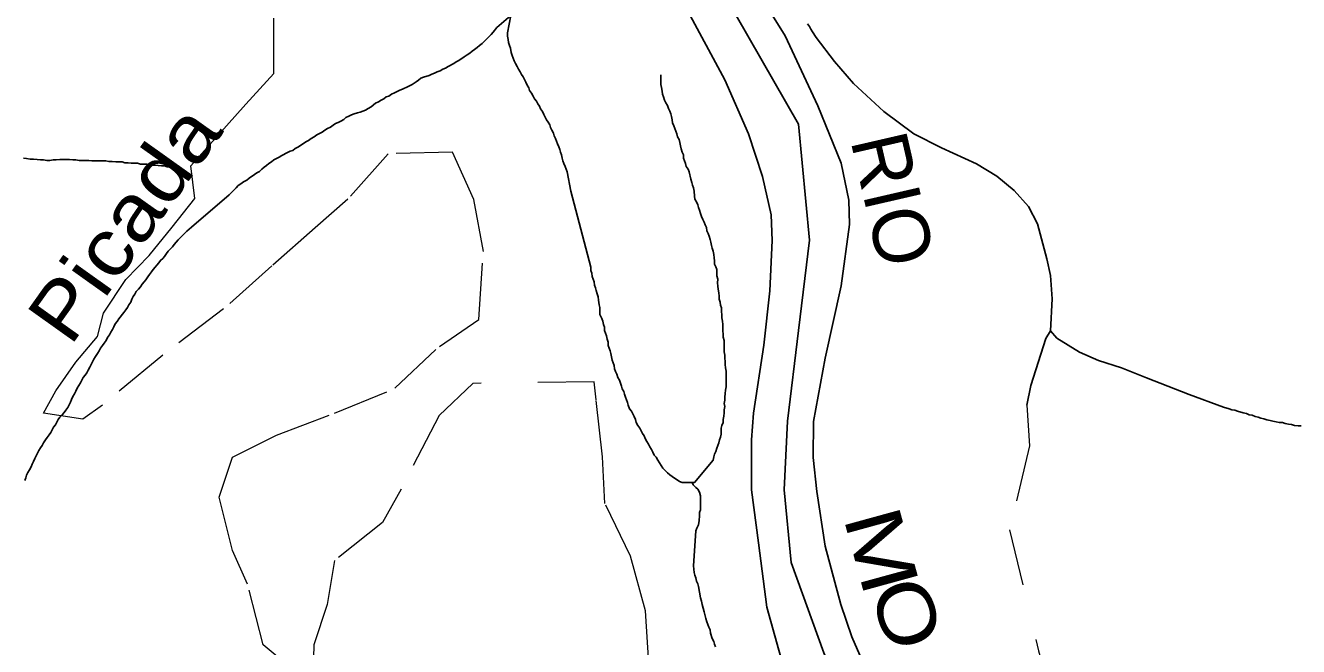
# Model space of a CAD drawing. Extents: x 785.9 to 812.4, y 7674.9 to 7703.1.
# Drawn here: x 793.441 to 795.696, y 7682.122 to 7683.222 of the extents above; entities that cross this region are included whole.
import ezdxf
from ezdxf.enums import TextEntityAlignment as Align

# ---------------------------------------------------------------- set-up
doc = ezdxf.new("R2010")
doc.units = 0
doc.header["$LTSCALE"] = 0.04
doc.linetypes.add('SHORT_DASHED', pattern=[2.7, 1.5, -1.2])
for name, color, linetype, lineweight in [('2', 7, 'Continuous', 25), ('21', 7, 'SHORT_DASHED', 13), ('55', 7, 'Continuous', 25), ('7', 7, 'Continuous', 25)]:
    doc.layers.add(name, color=color, linetype=linetype, lineweight=lineweight)
doc.layers.add('61', color=7, linetype='Continuous')

msp = doc.modelspace()

# ---------------------------------------------------------------- linework, layer by layer
at = {"layer": '2'}
for points in [[(794.72, 7683.3116), (794.7867, 7683.2038), (794.8449, 7683.0799), (794.8859, 7682.9786), (794.8999, 7682.9129), (794.9009, 7682.8698), (794.8859, 7682.761), (794.8579, 7682.6327), (794.8374, 7682.5207), (794.8363, 7682.4571), (794.8428, 7682.3968), (794.8578, 7682.2998), (794.8858, 7682.1964), (794.9052, 7682.1393), (794.9559, 7682.0229)], [(794.7901, 7682.0647), (794.7545, 7682.1918), (794.7395, 7682.306), (794.7276, 7682.3998), (794.7276, 7682.4881), (794.7308, 7682.5355), (794.7492, 7682.6562), (794.7599, 7682.7521), (794.7642, 7682.8415), (794.7621, 7682.8868), (794.747, 7682.9547), (794.7222, 7683.0301), (794.6802, 7683.126), (794.6102, 7683.2553)]]:
    msp.add_lwpolyline(points, dxfattribs=at)
at = {"layer": '21'}
for points in [[(793.9318, 7682.0674), (793.8625, 7682.125), (793.8347, 7682.2325), (793.8079, 7682.2921), (793.7844, 7682.3869), (793.8083, 7682.4573), (793.8859, 7682.4964), (793.9889, 7682.5355), (794.0958, 7682.5795), (794.1744, 7682.6538), (794.2442, 7682.7017), (794.2525, 7682.8219), (794.2354, 7682.9138), (794.1978, 7682.9979), (794.0836, 7682.9949), (794.0124, 7682.9148), (793.9543, 7682.864), (793.8777, 7682.7966), (793.7923, 7682.7204), (793.6844, 7682.6383), (793.5775, 7682.5494), (793.5428, 7682.525), (793.4735, 7682.5357), (793.495, 7682.5748), (793.5306, 7682.6256), (793.5692, 7682.6715), (793.5794, 7682.7125), (793.6189, 7682.7721), (793.6604, 7682.8151), (793.7009, 7682.8649), (793.7414, 7682.9157), (793.7341, 7682.9734), (793.7824, 7683.0281), (793.8317, 7683.0828), (793.881, 7683.1375), (793.8815, 7683.2352)], [(794.5452, 7682.0928), (794.5398, 7682.1856), (794.513, 7682.2824), (794.4676, 7682.3752), (794.4632, 7682.4583), (794.452, 7682.559), (794.4486, 7682.5913), (794.2338, 7682.5883), (794.1743, 7682.5316), (794.1065, 7682.4006), (794.0738, 7682.342), (793.9889, 7682.2745), (793.9757, 7682.1963), (793.9523, 7682.125), (793.9508, 7682.0791)], [(795.2147, 7682.5495), (795.2196, 7682.4777), (795.1845, 7682.3289), (795.2355, 7682.1147), (795.2589, 7682.0352), (795.2757, 7681.9579), (795.3333, 7681.7585)]]:
    msp.add_lwpolyline(points, dxfattribs=at)
at = {"layer": '55'}
msp.add_lwpolyline([(794.6566, 7683.3169), (794.8105, 7683.0474), (794.8298, 7682.8421), (794.8105, 7682.6817), (794.7913, 7682.5213), (794.7849, 7682.3994), (794.7977, 7682.2711), (794.8554, 7682.1107), (794.9131, 7681.9823), (795.0029, 7681.7578), (795.1055, 7681.6231), (795.2081, 7681.4819), (795.2594, 7681.3985), (795.2978, 7681.2509)], dxfattribs=at)
at = {"layer": '7'}
for points in [[(793.8019, 7682.9225), (793.8108, 7682.9314), (793.8148, 7682.9347), (793.818, 7682.9387), (793.8229, 7682.942), (793.8278, 7682.9452), (793.8334, 7682.9484), (793.8375, 7682.9517), (793.8472, 7682.9581), (793.8512, 7682.9614), (793.8561, 7682.9638), (793.8601, 7682.9678), (793.8642, 7682.9711), (793.8682, 7682.9743), (793.8723, 7682.9776), (793.8771, 7682.9808), (793.8812, 7682.984), (793.8909, 7682.9889), (793.8957, 7682.9921), (793.9054, 7682.997), (793.9103, 7682.9994), (793.9151, 7683.001), (793.9192, 7683.0043), (793.924, 7683.0067), (793.9337, 7683.0132), (793.9378, 7683.0164), (793.9426, 7683.0188), (793.9475, 7683.0221), (793.9524, 7683.0253), (793.9572, 7683.0285), (793.9669, 7683.0334), (793.9718, 7683.0366), (793.9766, 7683.0399), (793.9815, 7683.0423), (793.9863, 7683.0455), (793.9904, 7683.0488), (793.9952, 7683.0504), (794.0001, 7683.0528), (794.005, 7683.056), (794.009, 7683.0593), (794.0139, 7683.0617), (794.0187, 7683.0641), (794.0236, 7683.0658), (794.0292, 7683.0674), (794.0341, 7683.069), (794.0389, 7683.0706), (794.0438, 7683.0722), (794.0486, 7683.0755), (794.0535, 7683.0779), (794.0616, 7683.0844), (794.0664, 7683.0868), (794.0713, 7683.09), (794.0762, 7683.0925), (794.0802, 7683.0957), (794.0851, 7683.0973), (794.0899, 7683.1005), (794.0948, 7683.103), (794.1045, 7683.1078), (794.1093, 7683.1094), (794.119, 7683.1143), (794.1263, 7683.1175), (794.1336, 7683.1224), (794.1377, 7683.1256), (794.1417, 7683.1289), (794.1466, 7683.1305), (794.1563, 7683.1337), (794.1611, 7683.1362), (794.166, 7683.1378), (794.1708, 7683.1402), (794.1757, 7683.1418), (794.1805, 7683.1451), (794.1854, 7683.1467), (794.1902, 7683.1499), (794.2, 7683.1548), (794.204, 7683.158), (794.2089, 7683.1604), (794.2186, 7683.1669), (794.2234, 7683.1701), (794.2283, 7683.1734), (794.2323, 7683.1766), (794.2364, 7683.1798), (794.2412, 7683.1831), (794.2453, 7683.1871), (794.2501, 7683.1904), (794.2542, 7683.1944), (794.2663, 7683.2065), (794.2695, 7683.2106), (794.276, 7683.2187), (794.3011, 7683.2397)], [(794.3011, 7683.2397), (794.2954, 7683.209), (794.2954, 7683.2033), (794.2962, 7683.1976), (794.2971, 7683.192), (794.2987, 7683.1871), (794.3003, 7683.1823), (794.3019, 7683.1742), (794.3035, 7683.1693), (794.3051, 7683.1645), (794.3068, 7683.1596), (794.3092, 7683.1548), (794.3124, 7683.1499), (794.3149, 7683.1451), (794.3173, 7683.1402), (794.3197, 7683.1353), (794.3229, 7683.1313), (794.3254, 7683.1264), (794.3278, 7683.1216), (794.3302, 7683.1167), (794.3327, 7683.1119), (794.3343, 7683.107), (794.3375, 7683.1022), (794.3407, 7683.0973), (794.3432, 7683.0925), (794.3464, 7683.0884), (794.3488, 7683.0836), (794.3521, 7683.0795), (794.3537, 7683.0747), (794.3569, 7683.0698), (794.3594, 7683.0649), (794.3618, 7683.0601), (794.3642, 7683.0552), (794.3674, 7683.0512), (794.3699, 7683.0463), (794.3715, 7683.0415), (794.3739, 7683.0366), (794.3764, 7683.0318), (794.378, 7683.0269), (794.3804, 7683.0221), (794.382, 7683.0172), (794.3836, 7683.0124), (794.3861, 7683.0075), (794.3877, 7683.0026), (794.3893, 7682.9978), (794.3909, 7682.9929), (794.3917, 7682.9873), (794.3933, 7682.9824), (794.395, 7682.9776), (794.3974, 7682.9727), (794.4006, 7682.963), (794.4071, 7682.929), (794.4427, 7682.7939), (794.4427, 7682.7882), (794.4443, 7682.7834), (794.4451, 7682.7777), (794.4467, 7682.7728), (794.4484, 7682.768), (794.4492, 7682.7623), (794.4508, 7682.7575), (794.4524, 7682.7526), (794.454, 7682.747), (794.4556, 7682.7413), (794.4565, 7682.7356)], [(794.8267, 7683.2254), (794.8299, 7683.2205), (794.8323, 7683.2156), (794.8356, 7683.2108), (794.842, 7683.2011), (794.8744, 7683.1586), (794.9081, 7683.1196), (794.9616, 7683.0699), (795.0151, 7683.0301), (795.064, 7683.0057), (795.1259, 7682.9774), (795.1619, 7682.9552), (795.1925, 7682.93), (795.2177, 7682.9017), (795.2337, 7682.8711), (795.2506, 7682.8092), (795.2567, 7682.7793)], [(794.5665, 7683.1248), (794.5665, 7683.1264), (794.5665, 7683.1281), (794.5665, 7683.1297), (794.5665, 7683.1313), (794.5665, 7683.1329), (794.5665, 7683.1345), (794.5665, 7683.1349)], [(794.6814, 7682.5762), (794.6822, 7682.5819), (794.6822, 7682.5876), (794.6822, 7682.5932), (794.6822, 7682.5989), (794.6822, 7682.6045), (794.6822, 7682.6102), (794.6814, 7682.6159), (794.6806, 7682.6215), (794.6806, 7682.6272), (794.6798, 7682.6329), (794.6798, 7682.6385), (794.679, 7682.6442), (794.679, 7682.6531), (794.679, 7682.6588), (794.679, 7682.6644), (794.6774, 7682.6701), (794.6774, 7682.6757), (794.6765, 7682.6814), (794.6765, 7682.6871), (794.6765, 7682.6927), (794.6757, 7682.6984), (794.6749, 7682.7041), (794.6749, 7682.7097), (794.6741, 7682.7154), (794.6741, 7682.7219), (794.6725, 7682.7267), (794.6717, 7682.7324), (794.6701, 7682.7372), (794.6701, 7682.7429), (794.6693, 7682.7486), (794.6685, 7682.755), (794.6676, 7682.7607), (794.6668, 7682.7664), (794.6676, 7682.7728), (794.666, 7682.7785), (794.666, 7682.7842), (794.666, 7682.7898), (794.6644, 7682.7947), (794.662, 7682.7995), (794.662, 7682.8052), (794.6612, 7682.8109), (794.6604, 7682.8165), (794.6596, 7682.8222), (794.6579, 7682.8279), (794.6563, 7682.8327), (794.6555, 7682.8384), (794.6539, 7682.8432), (794.6523, 7682.8489), (794.6506, 7682.8538), (794.6482, 7682.8586), (794.6474, 7682.8643), (794.645, 7682.8691), (794.6434, 7682.874), (794.6409, 7682.8788), (794.6385, 7682.8837), (794.6369, 7682.8894), (794.6353, 7682.895), (794.6337, 7682.8999), (794.632, 7682.9047), (794.6296, 7682.9096), (794.6272, 7682.9144), (794.6264, 7682.9201), (794.6256, 7682.929), (794.6248, 7682.9347), (794.6231, 7682.9395), (794.6215, 7682.9444), (794.6199, 7682.95), (794.6167, 7682.963), (794.615, 7682.9678), (794.6118, 7682.9727), (794.6102, 7682.9776), (794.6086, 7682.9824), (794.607, 7682.9873), (794.607, 7682.9929), (794.6045, 7682.9978), (794.6029, 7683.0035), (794.6013, 7683.0091), (794.6005, 7683.0148), (794.5989, 7683.0204), (794.5964, 7683.0253), (794.5948, 7683.0302), (794.5932, 7683.035), (794.5916, 7683.0399), (794.59, 7683.0447), (794.5875, 7683.0496), (794.5867, 7683.0552), (794.5859, 7683.0609), (794.5843, 7683.0658), (794.5827, 7683.0706), (794.5803, 7683.0755), (794.5786, 7683.0803), (794.5754, 7683.0852), (794.573, 7683.09), (794.5714, 7683.0957), (794.5697, 7683.1005), (794.5689, 7683.1062), (794.5681, 7683.1127), (794.5665, 7683.1175), (794.5665, 7683.1232), (794.5665, 7683.1248)], [(793.7181, 7682.9695), (793.7177, 7682.9695), (793.7096, 7682.9703), (793.6926, 7682.9719), (793.6878, 7682.9735), (793.6821, 7682.9735), (793.6705, 7682.975), (793.6611, 7682.9751), (793.6562, 7682.9767), (793.6449, 7682.9767), (793.64, 7682.9784), (793.6287, 7682.9784), (793.623, 7682.9792), (793.6174, 7682.9792), (793.6125, 7682.9808), (793.6012, 7682.9808), (793.5947, 7682.9816), (793.5891, 7682.9816), (793.5834, 7682.9824), (793.5591, 7682.9824), (793.5535, 7682.9832), (793.5365, 7682.9832), (793.5308, 7682.984), (793.5251, 7682.984), (793.5195, 7682.9848), (793.5025, 7682.9848), (793.496, 7682.984), (793.4903, 7682.984), (793.4847, 7682.9832), (793.479, 7682.9832), (793.4733, 7682.984), (793.4677, 7682.984), (793.462, 7682.9848), (793.4555, 7682.9857), (793.4499, 7682.9857), (793.4434, 7682.9865), (793.4377, 7682.9873)], [(793.4402, 7682.416), (793.4418, 7682.4209), (793.4434, 7682.4257), (793.4458, 7682.4306), (793.4483, 7682.4354), (793.4515, 7682.4403), (793.4531, 7682.4451), (793.4555, 7682.45), (793.458, 7682.4549), (793.4604, 7682.4597), (793.4628, 7682.4646), (793.4653, 7682.4694), (793.4677, 7682.4743), (793.4709, 7682.4783), (793.4733, 7682.4832), (793.4766, 7682.488), (793.4798, 7682.4921), (793.4831, 7682.4969), (793.4863, 7682.501), (793.4887, 7682.5058), (793.4911, 7682.5107), (793.4944, 7682.5147), (793.4968, 7682.5196), (793.4992, 7682.5244), (793.5025, 7682.5285), (793.5065, 7682.5325), (793.5098, 7682.5366), (793.513, 7682.5406), (793.5162, 7682.5455), (793.5187, 7682.5503), (793.5211, 7682.5552), (793.5227, 7682.56), (793.5251, 7682.5649), (793.5284, 7682.5698), (793.5308, 7682.5746), (793.5332, 7682.5795), (793.5357, 7682.5843), (793.5389, 7682.5892), (793.5413, 7682.594), (793.5437, 7682.5989), (793.547, 7682.6029), (793.5502, 7682.607), (793.5526, 7682.6118), (793.5551, 7682.6167), (793.5575, 7682.6215), (793.5599, 7682.6264), (793.5624, 7682.6312), (793.5656, 7682.6361), (793.5688, 7682.641), (793.5721, 7682.6458), (793.5745, 7682.6507), (793.5777, 7682.6555), (793.581, 7682.6596), (793.5842, 7682.6644), (793.5866, 7682.6693), (793.5899, 7682.6741), (793.5923, 7682.679), (793.5955, 7682.6838), (793.598, 7682.6887), (793.6004, 7682.6935), (793.6036, 7682.6976), (793.6069, 7682.7025), (793.6158, 7682.7138), (793.619, 7682.7186), (793.6222, 7682.7227), (793.6247, 7682.7275), (793.6279, 7682.7324), (793.6295, 7682.7372), (793.6319, 7682.7421), (793.6352, 7682.7461), (793.6376, 7682.751), (793.6416, 7682.755), (793.6449, 7682.7591), (793.6481, 7682.7639), (793.6514, 7682.768), (793.6546, 7682.772), (793.6578, 7682.7769), (793.6611, 7682.7809), (793.6643, 7682.7858), (793.6675, 7682.7898), (793.6708, 7682.7939), (793.674, 7682.7979), (793.6773, 7682.802), (793.6805, 7682.806), (793.6845, 7682.8093), (793.6878, 7682.8133), (793.691, 7682.8182), (793.6942, 7682.8222), (793.6975, 7682.8262), (793.7015, 7682.8303), (793.7048, 7682.8343), (793.708, 7682.8384), (793.712, 7682.8424), (793.7161, 7682.8465), (793.7193, 7682.8505), (793.7234, 7682.8546), (793.7274, 7682.8578), (793.7355, 7682.8651), (793.8019, 7682.9225)], [(795.2567, 7682.7793), (795.2597, 7682.7381), (795.2567, 7682.6815)], [(794.4565, 7682.7356), (794.4573, 7682.7275), (794.4589, 7682.7227), (794.4589, 7682.7105), (794.4621, 7682.7033), (794.4637, 7682.6984), (794.4654, 7682.6927), (794.467, 7682.6879), (794.467, 7682.6822), (794.4686, 7682.6774), (794.4702, 7682.6725), (794.4718, 7682.6668), (794.4734, 7682.6612), (794.4734, 7682.6555), (794.4751, 7682.6507), (794.4767, 7682.6458), (794.4783, 7682.641), (794.4791, 7682.6353), (794.4807, 7682.6296), (794.4823, 7682.6248), (794.484, 7682.6199), (794.4848, 7682.6143), (794.4864, 7682.6094), (794.4888, 7682.6045), (794.4904, 7682.5989), (794.4937, 7682.594), (794.4969, 7682.5835), (794.4985, 7682.5787), (794.501, 7682.5738), (794.5026, 7682.5689), (794.5042, 7682.5641), (794.5058, 7682.5592), (794.5074, 7682.5544), (794.509, 7682.5495), (794.5115, 7682.543), (794.5147, 7682.539), (794.5171, 7682.5341), (794.5196, 7682.5293), (794.522, 7682.5244), (794.5228, 7682.5188), (794.526, 7682.5139), (794.5293, 7682.5091), (794.5317, 7682.5042), (794.5341, 7682.4994), (794.5374, 7682.4953), (794.539, 7682.4905), (794.5422, 7682.4856), (794.5447, 7682.4807), (794.5471, 7682.4759), (794.5503, 7682.471), (794.5527, 7682.4662), (794.5552, 7682.4613), (794.5584, 7682.4573), (794.5616, 7682.4524), (794.5641, 7682.4476), (794.5673, 7682.4427), (794.5705, 7682.4379), (794.5746, 7682.4338), (794.5786, 7682.4298), (794.5827, 7682.4265), (794.5867, 7682.4233), (794.5908, 7682.4201), (794.5956, 7682.4176), (794.5997, 7682.4144), (794.6045, 7682.4128), (794.607, 7682.4128), (794.6086, 7682.4128), (794.6102, 7682.4128), (794.6118, 7682.4128), (794.6134, 7682.4128), (794.615, 7682.4128), (794.6167, 7682.4128), (794.6183, 7682.4128), (794.6199, 7682.4128), (794.6215, 7682.4128), (794.6231, 7682.4128), (794.6248, 7682.4128), (794.6264, 7682.4128), (794.6596, 7682.4524), (794.6604, 7682.4581), (794.662, 7682.4629), (794.6644, 7682.4678), (794.666, 7682.4735), (794.6676, 7682.4783), (794.6693, 7682.4832), (794.6709, 7682.488), (794.6725, 7682.4929), (794.6733, 7682.4985), (794.6733, 7682.5091), (794.6749, 7682.5139), (794.6774, 7682.5188), (794.6774, 7682.5244), (794.6782, 7682.5301), (794.679, 7682.5358), (794.679, 7682.5414), (794.6798, 7682.5471), (794.679, 7682.5528), (794.6798, 7682.5584), (794.6798, 7682.5641), (794.6806, 7682.5706), (794.6814, 7682.5762)], [(795.2567, 7682.6815), (795.2488, 7682.668), (795.2223, 7682.5848), (795.2147, 7682.5495)], [(795.7009, 7682.5131), (795.6953, 7682.5131), (795.6888, 7682.5139), (795.6839, 7682.5155), (795.6783, 7682.5163), (795.6726, 7682.5172), (795.6677, 7682.5188), (795.6621, 7682.5188), (795.6564, 7682.5204), (795.6508, 7682.5212), (795.6459, 7682.5228), (795.6402, 7682.5236), (795.6346, 7682.5252), (795.6297, 7682.5269), (795.6249, 7682.5285), (795.6192, 7682.5293), (795.6143, 7682.5317), (795.6087, 7682.5325), (795.6038, 7682.535), (795.5982, 7682.5358), (795.5884, 7682.539), (795.5836, 7682.5406), (795.5779, 7682.5414), (795.5731, 7682.543), (795.5634, 7682.5463), (795.5027, 7682.5685), (795.427, 7682.5983), (795.3827, 7682.6159), (795.3421, 7682.6289), (795.3085, 7682.6434), (795.268, 7682.6686), (795.2567, 7682.6815)], [(794.6216, 7682.4128), (794.6228, 7682.4117), (794.6242, 7682.4085), (794.6254, 7682.4073), (794.6265, 7682.4062), (794.6277, 7682.405), (794.6288, 7682.4039), (794.632, 7682.4006), (794.6353, 7682.3958), (794.6369, 7682.3893), (794.6369, 7682.3812), (794.6369, 7682.3756), (794.6369, 7682.3699), (794.6369, 7682.3642), (794.6353, 7682.3594), (794.6353, 7682.3537), (794.6349, 7682.3453), (794.6337, 7682.3375), (794.6304, 7682.3319), (794.6288, 7682.327), (794.6244, 7682.2648)], [(794.6244, 7682.2648), (794.6256, 7682.2534), (794.6272, 7682.2485), (794.6288, 7682.2437), (794.6296, 7682.238), (794.632, 7682.2331), (794.6337, 7682.2283), (794.6353, 7682.2186), (794.6369, 7682.2081), (794.6385, 7682.2024), (794.6401, 7682.1967), (794.6434, 7682.1838), (794.6466, 7682.1717), (794.6482, 7682.166), (794.6498, 7682.1611), (794.6515, 7682.1563), (794.6539, 7682.1514), (794.6547, 7682.1458), (794.6579, 7682.1361), (794.6604, 7682.1312), (794.662, 7682.1263), (794.6636, 7682.1215)]]:
    msp.add_lwpolyline(points, dxfattribs=at)

# ---------------------------------------------------------------- texts
at = {"layer": '61'}
for s, rotation, width, p in [('Picada', 54.539, 1.15, (793.6571, 7682.8434)), ('M', 285.356, 1.35, (794.9093, 7682.2793)), ('O', 288.804, 1.2, (794.9548, 7682.164))]:
    msp.add_text(s, height=0.1, rotation=rotation, dxfattribs=dict(at, width=width)).set_placement(p, align=Align.CENTER)
msp.add_text('RIO', height=0.1, rotation=282.988, dxfattribs=at).set_placement((794.929, 7682.9032), align=Align.CENTER)

doc.saveas('drawing.dxf')
